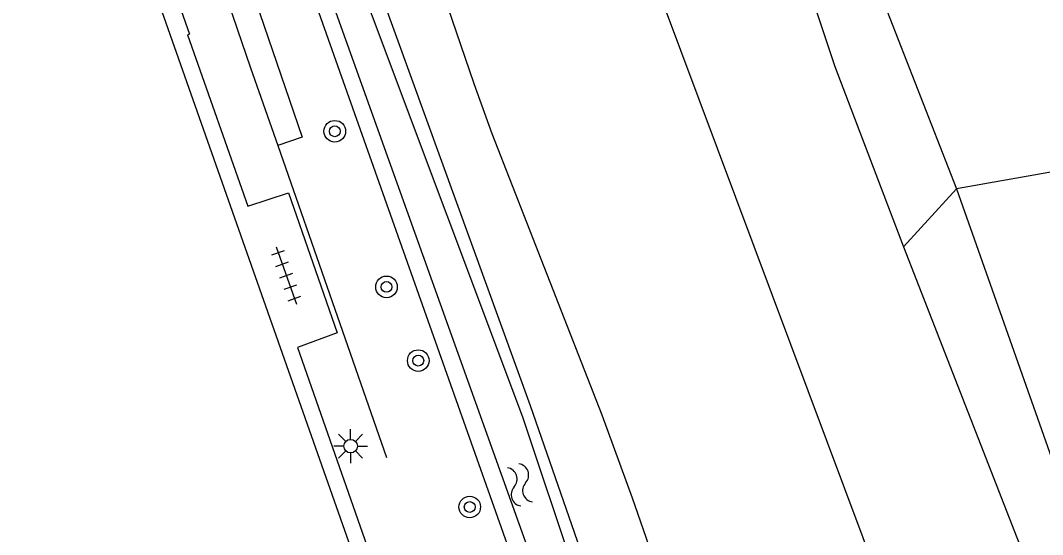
# Model space of a CAD drawing. Extents: x 135990 to 139000, y 393500 to 396000.
# Drawn here: x 136068.8 to 136106.61, y 395928.73 to 395947.76 of the extents above; entities that cross this region are included whole.
import ezdxf

# ---------------------------------------------------------------- set-up
doc = ezdxf.new("R2010")
doc.units = 0
for name, color, linetype in [('gg-afsc-hekwerk', 7, 'Continuous'), ('gg-knt-BGT kruinlijn', 7, 'Continuous'), ('gg-knt-verharding', 7, 'Continuous'), ('gg-kntw-bovenkant insteek waterloop', 7, 'Continuous'), ('gg-kntw-waterlijn', 7, 'Continuous'), ('gt-grn-groengrens', 7, 'Continuous'), ('gt-symb-boom', 7, 'Continuous'), ('gt-symb-lichtmast', 7, 'Continuous'), ('gt-symb-tegel verharding', 7, 'Continuous'), ('gt-symb-watersymbool', 7, 'Continuous'), ('gx-grn-maaiveld', 7, 'Continuous')]:
    doc.layers.add(name, color=color, linetype=linetype)

# ---------------------------------------------------------------- blocks, each defined once
blk = doc.blocks.new('gt0-BOOM')
at = {"layer": 'gt-symb-boom'}
for radius in [0.4, 0.2]:
    blk.add_circle((0, 0), radius, dxfattribs=at)
blk = doc.blocks.new('gt0-WA')
at = {"layer": 'gt-symb-watersymbool'}
for centre, start, end in [((-0.323, 0.022), 28.0725, 151.9275), ((0.427, 0.422), 208.0725, 331.9275), ((-0.323, -0.428), 28.0725, 151.9275), ((0.427, -0.028), 208.0725, 331.9275)]:
    blk.add_arc(centre, 0.425, start, end, dxfattribs=at)
blk = doc.blocks.new('gt0-TEG1')
at = {"layer": 'gt-symb-tegel verharding'}
for p, q in [((-1.125, 0), (1.125, 0)), ((-0.9, -0.25), (-0.9, 0.25)), ((-0.45, -0.25), (-0.45, 0.25)), ((0, -0.25), (0, 0.25)), ((0.45, -0.25), (0.45, 0.25)), ((0.9, -0.25), (0.9, 0.25))]:
    blk.add_line(p, q, dxfattribs=at)
blk = doc.blocks.new('gt0-LMAST')
at = {"layer": 'gt-symb-lichtmast'}
for p, q in [((-0.182, 0.173), (-0.447, 0.438)), ((-0.005, 0.246), (-0.005, 0.621)), ((0.172, 0.173), (0.437, 0.438)), ((-0.255, -0.004), (-0.63, -0.004)), ((-0.182, -0.181), (-0.447, -0.446)), ((-0.005, -0.254), (-0.005, -0.629)), ((0.437, -0.446), (0.172, -0.181)), ((0.245, -0.004), (0.62, -0.004))]:
    blk.add_line(p, q, dxfattribs=at)
blk.add_circle((-0.005, -0.004), 0.25, dxfattribs=at)

msp = doc.modelspace()

# ---------------------------------------------------------------- linework, layer by layer
at = {"layer": 'gg-afsc-hekwerk'}
for p, q in [((136077.317, 395946.013), (136078.319, 395943.134)), ((136078.319, 395943.134), (136082.339, 395931.58))]:
    msp.add_line(p, q, dxfattribs=at)
for points in [[(136013.297, 395944.096), (136069.189, 395963.707), (136073.735, 395950.784), (136073.804, 395950.808), (136075.049, 395947.25), (136074.985, 395947.228), (136077.216, 395940.886), (136078.717, 395941.38), (136080.519, 395936.204), (136079.048, 395935.657), (136082.477, 395925.857), (136082.504, 395925.866)], [(136076.591, 395957.119), (136076.633, 395957.112), (136095.22, 395904.613), (136111.438, 395858.672)], [(136076.591, 395957.119), (136076.633, 395957.112), (136095.22, 395904.613), (136111.438, 395858.672)]]:
    msp.add_lwpolyline(points, dxfattribs=at)
at = {"layer": 'gg-knt-BGT kruinlijn'}
for p, q in [((136096.801, 395952.424), (136098.927, 395946.062)), ((136098.927, 395946.062), (136101.464, 395939.378)), ((136101.464, 395939.378), (136105.941, 395927.896))]:
    msp.add_line(p, q, dxfattribs=at)
msp.add_lwpolyline([(136077.204, 395967.547), (136077.882, 395966.714), (136078.415, 395965.847), (136078.855, 395964.952), (136079.226, 395964.032), (136079.913, 395961.893), (136080.923, 395958.328), (136081.535, 395956.425), (136082.106, 395954.854), (136083.962, 395950.162), (136085.569, 395945.427), (136086.242, 395943.573), (136090.304, 395933.157), (136091.433, 395930.09), (136093.067, 395925.364), (136093.957, 395923.013), (136095.371, 395919.582), (136098.589, 395912.101), (136099.492, 395909.663), (136101.02, 395904.901), (136101.725, 395902.928)], dxfattribs=at)
at = {"layer": 'gg-knt-verharding'}
msp.add_lwpolyline([(136046.773, 395850.912), (136101.471, 395870.164), (136068.815, 395962.949), (136014.049, 395943.734), (136046.773, 395850.912)], dxfattribs=at)
at = {"layer": 'gg-kntw-bovenkant insteek waterloop'}
msp.add_lwpolyline([(136114.344, 395859.824), (136100.745, 395895.836), (136087.665, 395933.499), (136076.623, 395963.97), (136074.337, 395963.35)], dxfattribs=at)
at = {"layer": 'gg-kntw-waterlijn'}
msp.add_lwpolyline([(136113.492, 395859.486), (136096.948, 395904.455), (136087.39, 395933.074), (136076.227, 395962.85), (136075.297, 395962.501), (136103.1, 395884.834), (136112.551, 395859.113)], dxfattribs=at)
at = {"layer": 'gt-grn-groengrens'}
msp.add_line((136077.317, 395946.013), (136078.319, 395943.134), dxfattribs=at)
for points in [[(136071.685, 395965.472), (136079.224, 395943.444), (136078.319, 395943.134)], [(136000, 395939.952), (136070.907, 395964.744), (136077.317, 395946.013)]]:
    msp.add_lwpolyline(points, dxfattribs=at)
at = {"layer": 'gx-grn-maaiveld'}
for p, q in [((136130.626, 395946.34), (136103.428, 395941.529)), ((136103.428, 395941.529), (136101.464, 395939.378))]:
    msp.add_line(p, q, dxfattribs=at)
for points in [[(136164.711, 395751.666), (136162.661, 395758.829), (136160.097, 395769.164), (136157.652, 395776.684), (136154.592, 395786.426), (136136.857, 395832.005), (136109.394, 395903.412), (136089.873, 395955.63), (136086.811, 395965.15), (136083.551, 395969.67)], [(136099.147, 395959.22), (136099.026, 395959.159), (136098.548, 395958.546), (136097.98, 395957.712), (136097.833, 395956.881), (136098.08, 395955.785), (136098.682, 395954.081), (136100.349, 395949.441), (136103.428, 395941.529)], [(136103.428, 395941.529), (136107.741, 395929.307), (136111.773, 395918.048), (136117.329, 395902.744), (136121.777, 395890.587), (136128.222, 395872.773), (136130.928, 395865.231)]]:
    msp.add_lwpolyline(points, dxfattribs=at)

# ---------------------------------------------------------------- block references
at = {"layer": 'gt-symb-boom'}
for p in [(136080.43, 395943.659), (136082.343, 395937.898), (136083.518, 395935.17), (136085.421, 395929.752)]:
    msp.add_blockref('gt0-BOOM', p, dxfattribs=at)
at = {"layer": 'gt-symb-lichtmast'}
msp.add_blockref('gt0-LMAST', (136081.019, 395932.006), dxfattribs=at)
at = {"layer": 'gt-symb-tegel verharding', "rotation": -70.4964267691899}
msp.add_blockref('gt0-TEG1', (136078.637, 395938.318), dxfattribs=at)
at = {"layer": 'gt-symb-watersymbool', "rotation": -70.60447167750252}
msp.add_blockref('gt0-WA', (136087.264, 395930.621), dxfattribs=at)

doc.saveas('drawing.dxf')
